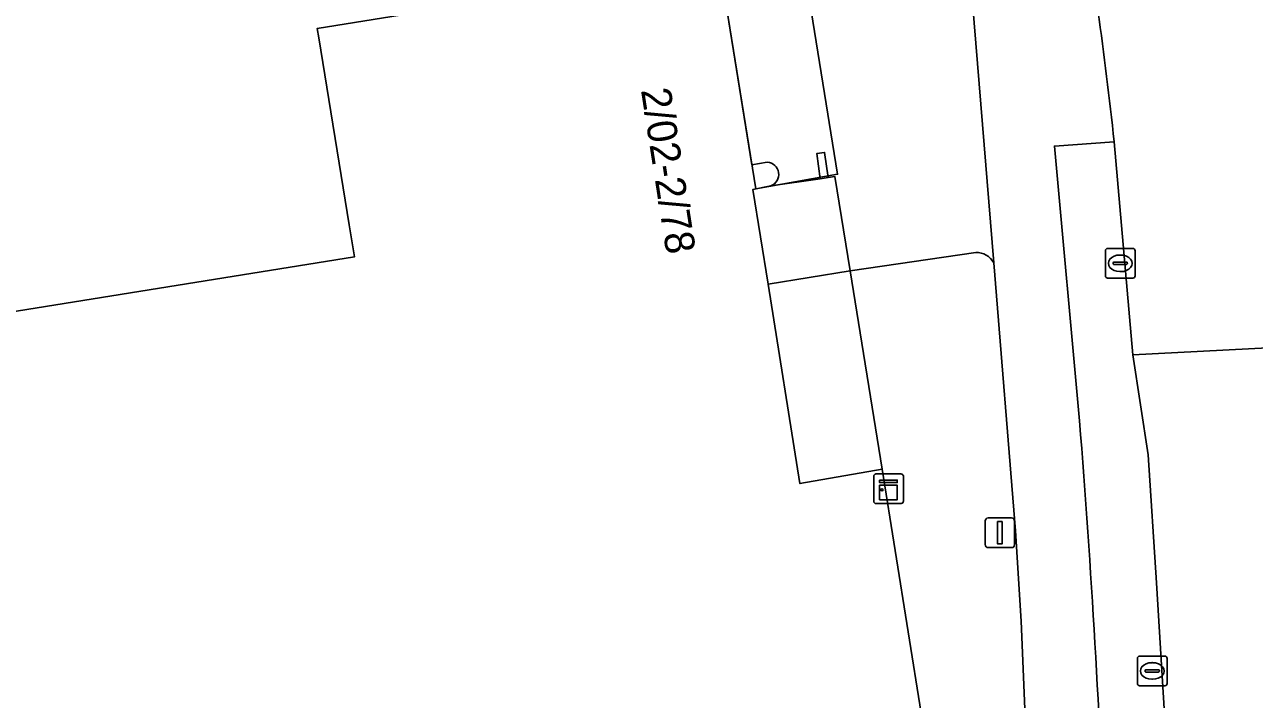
# Model space of a CAD drawing. Extents: x 162073 to 163043, y 381818 to 382561.
# Drawn here: x 162180.82 to 162222.28, y 382299.05 to 382321.81 of the extents above; entities that cross this region are included whole.
import ezdxf

# ---------------------------------------------------------------- set-up
doc = ezdxf.new("R2010")
doc.units = 0
for name, color, linetype in [('IMGEO_Erf', 7, 'Continuous'), ('IMGEO_Groenvoorziening', 7, 'Continuous'), ('IMGEO_Kast', 7, 'Continuous'), ('IMGEO_Kolk', 7, 'Continuous'), ('IMGEO_Lichtmast', 7, 'Continuous'), ('IMGEO_Pand', 7, 'Continuous'), ('IMGEO_Pand_nummerreeks', 7, 'Continuous'), ('IMGEO_Pand_overbouw', 7, 'Continuous'), ('IMGEO_Parkeervlak_open', 7, 'Continuous'), ('IMGEO_Rijbaan_lokaal_open', 7, 'Continuous'), ('IMGEO_Voetpad_open', 7, 'Continuous')]:
    doc.layers.add(name, color=color, linetype=linetype)

msp = doc.modelspace()

# ---------------------------------------------------------------- linework, layer by layer
at = {"layer": 'IMGEO_Erf'}
for points in [[(162190.736, 382321.37), (162190.685, 382321.683), (162204.251, 382323.87), (162204.946, 382323.977), (162204.365, 382327.326), (162177.976, 382323.303)], [(162173.414, 382321.084), (162170.993, 382320.64), (162171.836, 382315.639), (162164.787, 382314.532), (162163.984, 382319.519), (162159.42, 382318.784), (162159.783, 382316.571), (162161.022, 382309.009), (162191.936, 382313.974), (162191.759, 382315.063), (162190.736, 382321.37)]]:
    msp.add_lwpolyline(points, dxfattribs=at)
msp.add_lwpolyline([(162209.727, 382306.815), (162208.651, 382313.504), (162205.881, 382313.058), (162206.956, 382306.335)], close=True, dxfattribs=at)
at = {"layer": 'IMGEO_Groenvoorziening'}
for points in [[(162212.884, 382314.123), (162208.651, 382313.504), (162209.727, 382306.815), (162211.046, 382298.595), (162211.211, 382297.603), (162212.309, 382290.471), (162174.85, 382284.73), (162180.231, 382273.408), (162214.918, 382274.353)], [(162215.509, 382274.899), (162214.998, 382287.676), (162214.42, 382301.688), (162214.227, 382304.741), (162213.489, 382313.774)]]:
    msp.add_lwpolyline(points, dxfattribs=at)
msp.add_arc((162212.924, 382313.493), 0.631, 26.4046, 93.6376, dxfattribs=at)
at = {"layer": 'IMGEO_Kast'}
for p, q in [((162209.446, 382305.734), (162209.446, 382306.575)), ((162209.446, 382306.575), (162209.446, 382305.734)), ((162209.521, 382306.659), (162210.362, 382306.659)), ((162210.362, 382306.659), (162209.521, 382306.659)), ((162210.446, 382306.584), (162210.446, 382305.743)), ((162210.446, 382305.743), (162210.446, 382306.584)), ((162210.371, 382305.659), (162209.53, 382305.659)), ((162209.53, 382305.659), (162210.371, 382305.659))]:
    msp.add_line(p, q, dxfattribs=at)
for points in [[(162209.641, 382306.449), (162210.241, 382306.449), (162210.241, 382306.364), (162209.641, 382306.364), (162209.641, 382306.449)], [(162209.641, 382306.274), (162210.241, 382306.274), (162210.241, 382305.785), (162209.641, 382305.785), (162209.641, 382306.274)]]:
    msp.add_lwpolyline(points, dxfattribs=at)
msp.add_circle((162209.725, 382306.123), 0.0377, dxfattribs=at)
for centre, start, end in [((162209.524, 382306.581), 92.4484, 184.2845), ((162209.524, 382306.581), 92.4484, 184.2845), ((162210.368, 382306.581), 2.4484, 94.2845), ((162210.368, 382306.581), 2.4484, 94.2845), ((162209.524, 382305.737), 182.4484, 274.2845), ((162209.524, 382305.737), 182.4484, 274.2845), ((162210.368, 382305.737), 272.4484, 4.2845), ((162210.368, 382305.737), 272.4484, 4.2845)]:
    msp.add_arc(centre, 0.0779, start, end, dxfattribs=at)
at = {"layer": 'IMGEO_Kolk'}
for p, q in [((162217.255, 382313.335), (162217.255, 382314.187)), ((162217.33, 382314.261), (162218.182, 382314.261)), ((162217.743, 382314.041), (162217.768, 382314.041)), ((162218.256, 382314.187), (162218.256, 382313.335)), ((162217.514, 382313.755), (162217.514, 382313.767)), ((162217.952, 382313.718), (162217.554, 382313.718)), ((162217.557, 382313.804), (162217.955, 382313.804)), ((162217.998, 382313.767), (162217.998, 382313.755)), ((162218.182, 382313.261), (162217.33, 382313.261)), ((162217.766, 382313.481), (162217.741, 382313.481)), ((162218.334, 382299.587), (162218.334, 382300.439)), ((162218.409, 382300.513), (162219.261, 382300.513)), ((162219.335, 382300.439), (162219.335, 382299.587)), ((162218.593, 382300.007), (162218.593, 382300.019)), ((162219.031, 382299.97), (162218.633, 382299.97)), ((162218.636, 382300.056), (162219.034, 382300.056)), ((162218.822, 382300.293), (162218.847, 382300.293)), ((162219.077, 382300.019), (162219.077, 382300.007)), ((162219.261, 382299.513), (162218.409, 382299.513)), ((162218.845, 382299.733), (162218.82, 382299.733))]:
    msp.add_line(p, q, dxfattribs=at)
for points in [[(162217.255, 382313.335), (162217.255, 382314.187)], [(162217.33, 382314.261), (162218.182, 382314.261)], [(162218.256, 382314.187), (162218.256, 382313.335)], [(162218.182, 382313.261), (162217.33, 382313.261)], [(162218.334, 382299.587), (162218.334, 382300.439)], [(162218.409, 382300.513), (162219.261, 382300.513)], [(162219.335, 382300.439), (162219.335, 382299.587)], [(162219.261, 382299.513), (162218.409, 382299.513)]]:
    msp.add_lwpolyline(points, dxfattribs=at)
for centre, radius, start, end in [((162217.332, 382314.185), 0.0765, 91.552, 178.448), ((162217.332, 382314.185), 0.0765, 91.552, 178.448), ((162218.18, 382314.185), 0.0765, 1.552, 88.448), ((162218.18, 382314.185), 0.0765, 1.552, 88.448), ((162217.554, 382313.764), 0.0403, 85.8775, 175.7526), ((162217.551, 382313.754), 0.0366, 178.938, 274.7102), ((162217.955, 382313.761), 0.043, 264.8664, 352.4533), ((162217.959, 382313.766), 0.0386, 1.7309, 96.639), ((162217.332, 382313.337), 0.0765, 181.552, 268.448), ((162217.332, 382313.337), 0.0765, 181.552, 268.448), ((162218.18, 382313.337), 0.0765, 271.552, 358.448), ((162218.18, 382313.337), 0.0765, 271.552, 358.448), ((162218.411, 382300.437), 0.0765, 91.552, 178.448), ((162218.411, 382300.437), 0.0765, 91.552, 178.448), ((162219.259, 382300.437), 0.0765, 1.552, 88.448), ((162219.259, 382300.437), 0.0765, 1.552, 88.448), ((162218.633, 382300.016), 0.0403, 85.8775, 175.7526), ((162218.63, 382300.006), 0.0366, 178.938, 274.7102), ((162219.034, 382300.013), 0.043, 264.8664, 352.4533), ((162219.038, 382300.018), 0.0386, 1.7309, 96.639), ((162218.411, 382299.589), 0.0765, 181.552, 268.448), ((162218.411, 382299.589), 0.0765, 181.552, 268.448), ((162219.259, 382299.589), 0.0765, 271.552, 358.448), ((162219.259, 382299.589), 0.0765, 271.552, 358.448)]:
    msp.add_arc(centre, radius, start, end, dxfattribs=at)
for centre, major_axis, ratio, start_param, end_param in [((162217.742, 382313.761), (-0.387, 0.002), 0.722429, 4.712389, 7.853982), ((162217.767, 382313.761), (-0.39, 0.002), 0.717154, 1.570796, 4.712389), ((162218.821, 382300.013), (-0.387, 0.002), 0.722429, 4.712389, 7.853982), ((162218.846, 382300.013), (-0.39, 0.002), 0.717154, 1.570796, 4.712389)]:
    msp.add_ellipse(centre, major_axis=major_axis, ratio=ratio, start_param=start_param, end_param=end_param, dxfattribs=at)
at = {"layer": 'IMGEO_Lichtmast'}
for p, q in [((162213.203, 382304.274), (162213.203, 382305.074)), ((162213.203, 382305.074), (162213.203, 382304.274)), ((162213.303, 382305.174), (162214.093, 382305.174)), ((162214.093, 382305.174), (162213.303, 382305.174)), ((162214.193, 382305.074), (162214.193, 382304.274)), ((162214.193, 382304.274), (162214.193, 382305.074)), ((162214.093, 382304.174), (162213.303, 382304.174)), ((162213.303, 382304.174), (162214.093, 382304.174))]:
    msp.add_line(p, q, dxfattribs=at)
msp.add_lwpolyline([(162213.623, 382305.049), (162213.773, 382305.049), (162213.773, 382304.299), (162213.623, 382304.299), (162213.623, 382305.049)], dxfattribs=at)
for centre, start, end in [((162213.303, 382305.074), 90, 180), ((162213.303, 382305.074), 90, 180), ((162214.093, 382305.074), 0, 90), ((162214.093, 382305.074), 360, 90), ((162213.303, 382304.274), 180, 270), ((162213.303, 382304.274), 180, 270), ((162214.093, 382304.274), 270, 0), ((162214.093, 382304.274), 270, 0)]:
    msp.add_arc(centre, 0.1, start, end, dxfattribs=at)
at = {"layer": 'IMGEO_Pand'}
for points in [[(162205.857, 382317.169), (162205.337, 382317.086), (162204.251, 382323.87), (162190.685, 382321.683), (162190.736, 382321.37), (162191.759, 382315.063), (162191.936, 382313.974), (162161.022, 382309.009), (162158.515, 382308.593), (162151.328, 382307.446)], [(162209.727, 382306.815), (162206.956, 382306.335), (162205.881, 382313.058), (162205.37, 382316.255), (162205.98, 382316.373)], [(162150.835, 382290.721), (162152.489, 382290.992), (162159.788, 382292.191), (162160.318, 382292.278), (162163.354, 382292.776), (162163.641, 382290.975), (162168.555, 382291.758), (162168.264, 382293.582), (162171.232, 382294.069), (162171.528, 382292.25), (162176.442, 382293.049), (162176.145, 382294.876), (162179.13, 382295.366), (162179.42, 382293.526), (162184.365, 382294.304), (162184.07, 382296.177), (162187.021, 382296.662), (162187.326, 382294.799), (162192.238, 382295.604), (162191.933, 382297.468), (162194.982, 382297.969), (162195.249, 382296.087), (162211.046, 382298.595), (162209.727, 382306.815)]]:
    msp.add_lwpolyline(points, dxfattribs=at)
msp.add_lwpolyline([(162207.786, 382317.5), (162207.523, 382317.462), (162207.639, 382316.614), (162207.907, 382316.653)], close=True, dxfattribs=at)
msp.add_arc((162205.832, 382316.758), 0.412, 291.0583, 86.5097, dxfattribs=at)
at = {"layer": 'IMGEO_Pand_overbouw'}
msp.add_lwpolyline([(162207.006, 382324.315), (162204.251, 382323.87), (162205.467, 382316.272), (162208.224, 382316.763)], close=True, dxfattribs=at)
at = {"layer": 'IMGEO_Parkeervlak_open'}
msp.add_lwpolyline([(162219.684, 382281.441), (162219.737, 382282.983), (162219.728, 382283.47), (162219.634, 382288.288), (162219.476, 382293.628), (162219.243, 382298.559), (162218.984, 382302.984), (162218.695, 382307.297), (162218.183, 382310.678), (162217.55, 382317.861), (162215.536, 382317.717), (162216.382, 382308.454)], dxfattribs=at)
msp.add_arc((161864.347, 382280.248), 353.164, 2.13946, 4.58094, dxfattribs=at)
at = {"layer": 'IMGEO_Rijbaan_lokaal_open'}
for points in [[(162217.55, 382317.861), (162218.183, 382310.678), (162223.599, 382310.953), (162223.479, 382312.738)], [(162223.599, 382310.953), (162218.183, 382310.678)], [(162218.183, 382310.678), (162218.695, 382307.297)], [(162218.695, 382307.297), (162218.984, 382302.984)], [(162218.984, 382302.984), (162219.243, 382298.559)]]:
    msp.add_lwpolyline(points, dxfattribs=at)
msp.add_arc((162104.271, 382306.049), 113.893, 5.9529, 10.41691, dxfattribs=at)
at = {"layer": 'IMGEO_Voetpad_open'}
for points in [[(162207.52, 382351.925), (162210.341, 382339.51), (162211.289, 382334.856), (162212.471, 382328.498), (162212.824, 382325.221), (162212.557, 382325.177), (162213.489, 382313.774), (162214.227, 382304.741), (162214.42, 382301.688), (162214.998, 382287.676), (162215.509, 382274.899), (162215.483, 382270.748), (162215.513, 382269.788), (162216.386, 382242.012), (162218.772, 382242.025), (162218.811, 382234.741)], [(162212.557, 382325.177), (162206.927, 382324.255), (162206.467, 382324.179), (162206.462, 382324.212), (162204.946, 382323.977), (162204.251, 382323.87), (162205.337, 382317.086), (162205.857, 382317.169)], [(162213.489, 382313.774), (162212.557, 382325.177)], [(162216.382, 382308.454), (162215.536, 382317.717), (162217.55, 382317.861)], [(162205.98, 382316.373), (162207.639, 382316.614), (162207.523, 382317.462), (162207.786, 382317.5), (162207.907, 382316.653), (162208.139, 382316.686), (162208.651, 382313.504), (162212.884, 382314.123)]]:
    msp.add_lwpolyline(points, dxfattribs=at)
msp.add_lwpolyline([(162208.139, 382316.686), (162207.907, 382316.653), (162207.639, 382316.614), (162205.98, 382316.373), (162205.37, 382316.255), (162205.881, 382313.058), (162208.651, 382313.504)], close=True, dxfattribs=at)
for centre, radius, start, end in [((162104.271, 382306.049), 113.893, 5.9529, 10.41691), ((162205.832, 382316.758), 0.412, 291.0583, 86.5097), ((162212.924, 382313.493), 0.631, 26.4046, 93.6376), ((161864.347, 382280.248), 353.164, 2.13946, 4.58094)]:
    msp.add_arc(centre, radius, start, end, dxfattribs=at)

# ---------------------------------------------------------------- texts
at = {"layer": 'IMGEO_Pand_nummerreeks'}
msp.add_text('2/02-2/78', height=1, rotation=278.852, dxfattribs=at).set_placement((162201.596, 382319.606))

doc.saveas('drawing.dxf')
